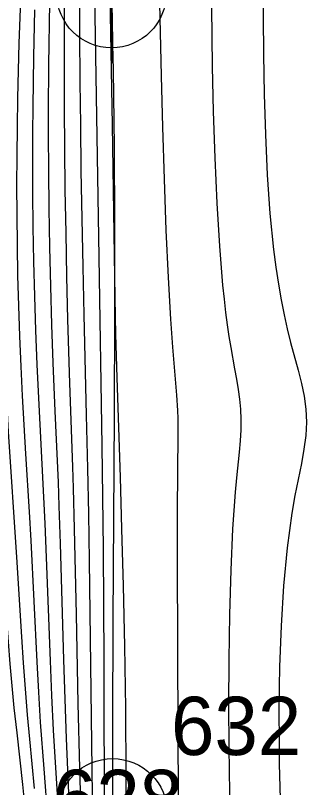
# Model space of a CAD drawing. Extents: x 2602990 to 2605851, y 618069 to 619180.
# Drawn here: x 2604076.39 to 2604088.85, y 618621.63 to 618654.75 of the extents above; entities that cross this region are included whole.
import ezdxf

# ---------------------------------------------------------------- set-up
doc = ezdxf.new("R2010")
doc.units = 0
for name, color, linetype in [('DTM Contours Major', 7, 'Continuous'), ('DTM Contours Minor', 7, 'Continuous'), ('Exist DTM Breakline Cogo Number', 7, 'Continuous'), ('Exist DTM Breakline Underwater', 7, 'Continuous'), ('Exist DTM Breakline Underwater Cogo Number', 7, 'Continuous'), ('Exist DTM Breakline Underwater Cogo Point CELL', 7, 'Continuous')]:
    doc.layers.add(name, color=color, linetype=linetype)

# ---------------------------------------------------------------- blocks, each defined once
blk = doc.blocks.new('EXIST DTM BREAKLINE UNDERWATER COGO POINT')
at = {"layer": 'Exist DTM Breakline Underwater Cogo Point CELL'}
blk.add_lwpolyline([(0, 0.06), (0, -0.06), (0, 0), (0.06, 0), (-0.06, 0)], dxfattribs=at)
blk.add_circle((0, 0), 0.04688, dxfattribs=at)

msp = doc.modelspace()

# ---------------------------------------------------------------- linework, layer by layer
at = {"layer": 'DTM Contours Major'}
msp.add_lwpolyline([(2604079.107, 618659.28), (2604079.128, 618653.999), (2604079.143, 618651.886), (2604079.163, 618650.058), (2604079.191, 618648.095), (2604079.264, 618643.972), (2604079.308, 618641.916), (2604079.416, 618637.604), (2604079.472, 618635.314), (2604079.509, 618633.38), (2604079.541, 618631.374), (2604079.666, 618621.288)], dxfattribs=at)
at = {"layer": 'DTM Contours Minor'}
for points in [[(2604078.491, 618657.258), (2604078.467, 618653.317), (2604078.469, 618650.758), (2604078.482, 618649.061), (2604078.504, 618647.269), (2604078.535, 618645.419), (2604078.574, 618643.551), (2604078.62, 618641.703), (2604078.704, 618638.983), (2604078.83, 618635.387), (2604078.858, 618634.48), (2604078.905, 618632.724), (2604078.982, 618629.052), (2604079.059, 618625.236), (2604079.129, 618622.47), (2604079.221, 618619)], [(2604076.011, 618655.721), (2604075.944, 618654.397), (2604075.889, 618653.125), (2604075.843, 618651.815), (2604075.805, 618650.477), (2604075.777, 618649.121), (2604075.76, 618647.756), (2604075.754, 618646.392), (2604075.759, 618645.26), (2604075.773, 618644.132), (2604075.796, 618643.006), (2604075.829, 618641.878), (2604075.871, 618640.746), (2604075.922, 618639.607), (2604075.995, 618638.256), (2604076.077, 618636.898), (2604076.437, 618631.515), (2604076.647, 618628.096), (2604076.72, 618626.977), (2604076.799, 618625.864), (2604076.888, 618624.752), (2604076.982, 618623.713), (2604077.183, 618621.59)], [(2604079.771, 618655.622), (2604079.955, 618644.381), (2604080.09, 618636.296), (2604080.116, 618634.11), (2604080.136, 618631.854), (2604080.162, 618627.09), (2604080.177, 618619.722)], [(2604080.431, 618655.575), (2604080.521, 618650.047), (2604080.623, 618643.537), (2604080.654, 618641.82), (2604080.67, 618641.077), (2604080.719, 618639.212), (2604080.863, 618634.945), (2604080.932, 618632.738), (2604080.999, 618630.292), (2604081.057, 618627.696), (2604081.097, 618625.039), (2604081.113, 618622.092), (2604081.101, 618620.201)], [(2604075.394, 618655.36), (2604075.319, 618654.141), (2604075.245, 618652.716), (2604075.183, 618651.252), (2604075.134, 618649.763), (2604075.099, 618648.265), (2604075.079, 618646.773), (2604075.074, 618645.304), (2604075.08, 618644.332), (2604075.094, 618643.371), (2604075.115, 618642.416), (2604075.145, 618641.46), (2604075.182, 618640.498), (2604075.228, 618639.524), (2604075.31, 618638.076), (2604075.405, 618636.606), (2604075.511, 618635.128), (2604076.067, 618627.879), (2604076.145, 618626.935), (2604076.229, 618625.996), (2604076.322, 618625.057), (2604076.438, 618623.979), (2604076.688, 618621.772), (2604076.808, 618620.629)], [(2604076.6, 618655.398), (2604076.534, 618653.555), (2604076.501, 618652.39), (2604076.473, 618651.195), (2604076.452, 618649.975), (2604076.439, 618648.734), (2604076.434, 618647.477), (2604076.439, 618646.193), (2604076.454, 618644.899), (2604076.479, 618643.6), (2604076.513, 618642.297), (2604076.558, 618640.994), (2604076.613, 618639.694), (2604076.676, 618638.439), (2604076.82, 618635.944), (2604076.968, 618633.466), (2604077.037, 618632.233), (2604077.167, 618629.622), (2604077.294, 618627.024), (2604077.366, 618625.729), (2604077.449, 618624.438), (2604077.601, 618622.431), (2604077.758, 618620.345)], [(2604077.841, 618655.311), (2604077.804, 618652.62), (2604077.792, 618650.679), (2604077.792, 618649.655), (2604077.8, 618648.09), (2604077.819, 618646.465), (2604077.848, 618644.804), (2604077.886, 618643.132), (2604077.933, 618641.474), (2604077.989, 618639.854), (2604078.075, 618637.776), (2604078.208, 618634.732), (2604078.248, 618633.705), (2604078.302, 618632.103), (2604078.444, 618627.118), (2604078.497, 618625.425), (2604078.559, 618623.732), (2604078.717, 618620.05)], [(2604082.556, 618655.255), (2604082.62, 618652.161), (2604082.678, 618649.961), (2604082.747, 618647.721), (2604082.827, 618645.538), (2604082.918, 618643.508), (2604083.018, 618641.727), (2604083.105, 618640.518), (2604083.277, 618638.458), (2604083.319, 618637.801), (2604083.332, 618637.467), (2604083.342, 618636.778), (2604083.315, 618633.527), (2604083.312, 618631.625), (2604083.323, 618627.413), (2604083.356, 618621.029)], [(2604086.987, 618655.538), (2604086.988, 618654.692), (2604087, 618653.077), (2604087.031, 618651.376), (2604087.085, 618649.639), (2604087.168, 618647.916), (2604087.282, 618646.256), (2604087.435, 618644.71), (2604087.533, 618643.947), (2604087.642, 618643.228), (2604087.761, 618642.549), (2604087.889, 618641.908), (2604088.024, 618641.302), (2604088.165, 618640.727), (2604088.488, 618639.532), (2604088.63, 618638.968), (2604088.745, 618638.414), (2604088.821, 618637.862), (2604088.846, 618637.303), (2604088.815, 618636.738), (2604088.736, 618636.15), (2604088.624, 618635.53), (2604088.349, 618634.162), (2604088.212, 618633.397), (2604088.012, 618631.913), (2604087.863, 618630.285), (2604087.759, 618628.568), (2604087.695, 618626.818), (2604087.667, 618625.09), (2604087.669, 618623.44), (2604087.68, 618622.655), (2604087.715, 618621.154)], [(2604077.206, 618654.995), (2604077.158, 618652.968), (2604077.125, 618650.824), (2604077.116, 618649.708), (2604077.113, 618648.563), (2604077.119, 618647.135), (2604077.136, 618645.676), (2604077.162, 618644.198), (2604077.199, 618642.714), (2604077.246, 618641.237), (2604077.302, 618639.778), (2604077.355, 618638.622), (2604077.587, 618634.095), (2604077.641, 618632.96), (2604077.702, 618631.505), (2604077.869, 618627.071), (2604077.932, 618625.585), (2604078.006, 618624.102), (2604078.236, 618620.198)], [(2604084.777, 618655.105), (2604084.812, 618652.566), (2604084.856, 618650.625), (2604084.919, 618648.642), (2604085.004, 618646.692), (2604085.114, 618644.847), (2604085.251, 618643.184), (2604085.314, 618642.577), (2604085.382, 618642.009), (2604085.453, 618641.477), (2604085.526, 618640.977), (2604085.602, 618640.507), (2604085.763, 618639.594), (2604085.844, 618639.146), (2604085.917, 618638.713), (2604085.976, 618638.286), (2604086.016, 618637.858), (2604086.035, 618637.422), (2604086.028, 618636.978), (2604086.001, 618636.511), (2604085.958, 618636.017), (2604085.847, 618634.92), (2604085.791, 618634.306), (2604085.682, 618632.728), (2604085.603, 618630.954), (2604085.55, 618629.056), (2604085.52, 618627.109), (2604085.51, 618625.186), (2604085.518, 618623.36), (2604085.57, 618619.465)]]:
    msp.add_lwpolyline(points, dxfattribs=at)
at = {"layer": 'Exist DTM Breakline Underwater'}
msp.add_spline([(2604079.985, 618669.398), (2604080.498, 618655.701), (2604080.544, 618620.53), (2604079.102, 618556.838), (2604066.566, 618502.508), (2604057.691, 618449.657), (2604060.643, 618427.367), (2604061.965, 618415.95), (2604060.058, 618413.35)], degree=3, dxfattribs=at)

# ---------------------------------------------------------------- block references
at = {"layer": 'Exist DTM Breakline Underwater Cogo Point CELL', "xscale": 50, "yscale": 50}
for p in [(2604080.498, 618655.701), (2604080.544, 618620.53)]:
    msp.add_blockref('EXIST DTM BREAKLINE UNDERWATER COGO POINT', p, dxfattribs=at)

# ---------------------------------------------------------------- texts
at = {"layer": 'Exist DTM Breakline Cogo Number'}
msp.add_text('628', height=2.5, dxfattribs=at).set_placement((2604077.988, 618619.895))
at = {"layer": 'Exist DTM Breakline Underwater Cogo Number'}
msp.add_text('632', height=2.5, dxfattribs=at).set_placement((2604083.044, 618623.03))

doc.saveas('drawing.dxf')
